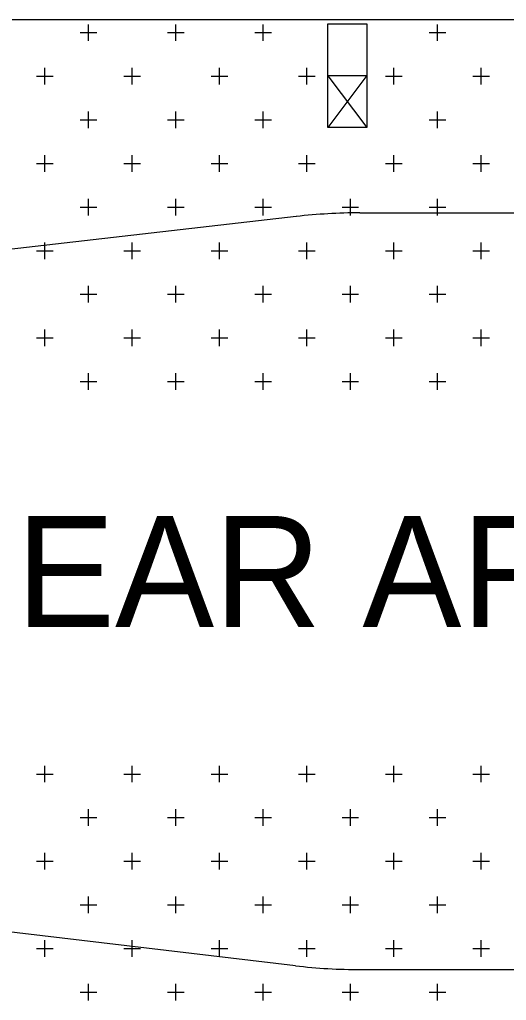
# Model space of a CAD drawing. Extents: x 1312564.2 to 1312581.5, y 1207298.4 to 1207352.6.
# Drawn here: x 1312579.325 to 1312579.675, y 1207304.999 to 1207305.704 of the extents above; entities that cross this region are included whole.
import ezdxf

# ---------------------------------------------------------------- set-up
doc = ezdxf.new("R2010")
doc.units = 0
for name, color, linetype in [('Level 10', 7, 'Continuous'), ('Level 2', 7, 'Continuous'), ('Level 20', 7, 'Continuous'), ('Level 21', 7, 'Continuous'), ('Level 8', 7, 'Continuous')]:
    doc.layers.add(name, color=color, linetype=linetype)

msp = doc.modelspace()

# ---------------------------------------------------------------- linework, layer by layer
at = {"layer": 'Level 10'}
msp.add_line((1312578.52059, 1207305.70377), (1312580.94163, 1207305.70377), dxfattribs=at)
at = {"layer": 'Level 2'}
for p, q in [((1312579.56952, 1207305.56482), (1312581.15435, 1207305.56482)), ((1312579.52396, 1207305.5622), (1312579.22363, 1207305.52766)), ((1312579.52334, 1207305.02349), (1312579.24696, 1207305.05617)), ((1312579.57015, 1207305.02073), (1312581.15435, 1207305.02073))]:
    msp.add_line(p, q, dxfattribs=at)
for centre, start, end in [((1312579.56952, 1207305.16617), 90, 96.56204), ((1312579.57015, 1207305.41937), 263.25682, 270)]:
    msp.add_arc(centre, 0.39864, start, end, dxfattribs=at)
at = {"layer": 'Level 21'}
for p, q in [((1312579.37463, 1207305.68841), (1312579.37463, 1207305.70037)), ((1312579.43735, 1207305.68841), (1312579.43735, 1207305.70037)), ((1312579.50006, 1207305.68841), (1312579.50006, 1207305.70037)), ((1312579.62549, 1207305.68841), (1312579.62549, 1207305.70037)), ((1312579.36866, 1207305.69439), (1312579.38061, 1207305.69439)), ((1312579.43137, 1207305.69439), (1312579.44333, 1207305.69439)), ((1312579.49408, 1207305.69439), (1312579.50604, 1207305.69439)), ((1312579.61951, 1207305.69439), (1312579.63147, 1207305.69439)), ((1312579.34328, 1207305.65705), (1312579.34328, 1207305.66901)), ((1312579.40599, 1207305.65705), (1312579.40599, 1207305.66901)), ((1312579.4687, 1207305.65705), (1312579.4687, 1207305.66901)), ((1312579.53142, 1207305.65705), (1312579.53142, 1207305.66901)), ((1312579.59413, 1207305.65705), (1312579.59413, 1207305.66901)), ((1312579.65685, 1207305.65705), (1312579.65685, 1207305.66901)), ((1312579.3373, 1207305.66303), (1312579.34926, 1207305.66303)), ((1312579.40001, 1207305.66303), (1312579.41197, 1207305.66303)), ((1312579.46273, 1207305.66303), (1312579.47468, 1207305.66303)), ((1312579.52544, 1207305.66303), (1312579.53142, 1207305.66303)), ((1312579.53142, 1207305.66303), (1312579.5374, 1207305.66303)), ((1312579.58815, 1207305.66303), (1312579.60011, 1207305.66303)), ((1312579.65087, 1207305.66303), (1312579.66282, 1207305.66303)), ((1312579.37463, 1207305.6257), (1312579.37463, 1207305.63766)), ((1312579.43735, 1207305.6257), (1312579.43735, 1207305.63766)), ((1312579.50006, 1207305.6257), (1312579.50006, 1207305.63766)), ((1312579.62549, 1207305.6257), (1312579.62549, 1207305.63766)), ((1312579.36866, 1207305.63168), (1312579.38061, 1207305.63168)), ((1312579.43137, 1207305.63168), (1312579.44333, 1207305.63168)), ((1312579.49408, 1207305.63168), (1312579.50604, 1207305.63168)), ((1312579.61951, 1207305.63168), (1312579.63147, 1207305.63168)), ((1312579.34328, 1207305.60032), (1312579.34328, 1207305.6063)), ((1312579.40599, 1207305.60032), (1312579.40599, 1207305.6063)), ((1312579.4687, 1207305.60032), (1312579.4687, 1207305.6063)), ((1312579.53142, 1207305.60032), (1312579.53142, 1207305.6063)), ((1312579.59413, 1207305.60032), (1312579.59413, 1207305.6063)), ((1312579.65685, 1207305.60032), (1312579.65685, 1207305.6063)), ((1312579.3373, 1207305.60032), (1312579.34926, 1207305.60032)), ((1312579.34328, 1207305.59434), (1312579.34328, 1207305.60032)), ((1312579.40001, 1207305.60032), (1312579.41197, 1207305.60032)), ((1312579.40599, 1207305.59434), (1312579.40599, 1207305.60032)), ((1312579.46273, 1207305.60032), (1312579.47468, 1207305.60032)), ((1312579.4687, 1207305.59434), (1312579.4687, 1207305.60032)), ((1312579.52544, 1207305.60032), (1312579.53142, 1207305.60032)), ((1312579.53142, 1207305.59434), (1312579.53142, 1207305.60032)), ((1312579.53142, 1207305.60032), (1312579.5374, 1207305.60032)), ((1312579.58815, 1207305.60032), (1312579.60011, 1207305.60032)), ((1312579.59413, 1207305.59434), (1312579.59413, 1207305.60032)), ((1312579.65087, 1207305.60032), (1312579.66282, 1207305.60032)), ((1312579.65685, 1207305.59434), (1312579.65685, 1207305.60032)), ((1312579.37463, 1207305.56298), (1312579.37463, 1207305.57494)), ((1312579.43735, 1207305.56298), (1312579.43735, 1207305.57494)), ((1312579.50006, 1207305.56298), (1312579.50006, 1207305.57494)), ((1312579.56278, 1207305.56298), (1312579.56278, 1207305.57494)), ((1312579.62549, 1207305.56298), (1312579.62549, 1207305.57494)), ((1312579.36866, 1207305.56896), (1312579.38061, 1207305.56896)), ((1312579.43137, 1207305.56896), (1312579.44333, 1207305.56896)), ((1312579.49408, 1207305.56896), (1312579.50604, 1207305.56896)), ((1312579.5568, 1207305.56896), (1312579.56875, 1207305.56896)), ((1312579.61951, 1207305.56896), (1312579.63147, 1207305.56896)), ((1312579.34328, 1207305.53163), (1312579.34328, 1207305.54359)), ((1312579.40599, 1207305.53163), (1312579.40599, 1207305.54359)), ((1312579.4687, 1207305.53163), (1312579.4687, 1207305.54359)), ((1312579.53142, 1207305.53163), (1312579.53142, 1207305.54359)), ((1312579.59413, 1207305.53163), (1312579.59413, 1207305.54359)), ((1312579.65685, 1207305.53163), (1312579.65685, 1207305.54359)), ((1312579.3373, 1207305.53761), (1312579.34926, 1207305.53761)), ((1312579.40001, 1207305.53761), (1312579.41197, 1207305.53761)), ((1312579.46273, 1207305.53761), (1312579.47468, 1207305.53761)), ((1312579.52544, 1207305.53761), (1312579.53142, 1207305.53761)), ((1312579.53142, 1207305.53761), (1312579.5374, 1207305.53761)), ((1312579.58815, 1207305.53761), (1312579.60011, 1207305.53761)), ((1312579.65087, 1207305.53761), (1312579.66282, 1207305.53761)), ((1312579.36866, 1207305.50625), (1312579.38061, 1207305.50625)), ((1312579.37463, 1207305.50027), (1312579.37463, 1207305.51223)), ((1312579.43137, 1207305.50625), (1312579.44333, 1207305.50625)), ((1312579.43735, 1207305.50027), (1312579.43735, 1207305.51223)), ((1312579.49408, 1207305.50625), (1312579.50604, 1207305.50625)), ((1312579.50006, 1207305.50027), (1312579.50006, 1207305.51223)), ((1312579.5568, 1207305.50625), (1312579.56875, 1207305.50625)), ((1312579.56278, 1207305.50027), (1312579.56278, 1207305.51223)), ((1312579.61951, 1207305.50625), (1312579.63147, 1207305.50625)), ((1312579.62549, 1207305.50027), (1312579.62549, 1207305.51223)), ((1312579.34328, 1207305.46891), (1312579.34328, 1207305.48087)), ((1312579.40599, 1207305.46891), (1312579.40599, 1207305.48087)), ((1312579.4687, 1207305.46891), (1312579.4687, 1207305.48087)), ((1312579.53142, 1207305.46891), (1312579.53142, 1207305.48087)), ((1312579.59413, 1207305.46891), (1312579.59413, 1207305.48087)), ((1312579.65685, 1207305.46891), (1312579.65685, 1207305.48087)), ((1312579.3373, 1207305.47489), (1312579.34926, 1207305.47489)), ((1312579.40001, 1207305.47489), (1312579.41197, 1207305.47489)), ((1312579.46273, 1207305.47489), (1312579.47468, 1207305.47489)), ((1312579.52544, 1207305.47489), (1312579.53142, 1207305.47489)), ((1312579.53142, 1207305.47489), (1312579.5374, 1207305.47489)), ((1312579.58815, 1207305.47489), (1312579.60011, 1207305.47489)), ((1312579.65087, 1207305.47489), (1312579.66282, 1207305.47489)), ((1312579.36866, 1207305.44354), (1312579.38061, 1207305.44354)), ((1312579.37463, 1207305.43756), (1312579.37463, 1207305.44952)), ((1312579.43137, 1207305.44354), (1312579.44333, 1207305.44354)), ((1312579.43735, 1207305.43756), (1312579.43735, 1207305.44952)), ((1312579.49408, 1207305.44354), (1312579.50604, 1207305.44354)), ((1312579.50006, 1207305.43756), (1312579.50006, 1207305.44952)), ((1312579.5568, 1207305.44354), (1312579.56875, 1207305.44354)), ((1312579.56278, 1207305.43756), (1312579.56278, 1207305.44952)), ((1312579.61951, 1207305.44354), (1312579.63147, 1207305.44354)), ((1312579.62549, 1207305.43756), (1312579.62549, 1207305.44952)), ((1312579.3373, 1207305.16133), (1312579.34926, 1207305.16133)), ((1312579.34328, 1207305.15535), (1312579.34328, 1207305.16731)), ((1312579.40001, 1207305.16133), (1312579.41197, 1207305.16133)), ((1312579.40599, 1207305.15535), (1312579.40599, 1207305.16731)), ((1312579.46273, 1207305.16133), (1312579.47468, 1207305.16133)), ((1312579.4687, 1207305.15535), (1312579.4687, 1207305.16731)), ((1312579.52544, 1207305.16133), (1312579.53142, 1207305.16133)), ((1312579.53142, 1207305.15535), (1312579.53142, 1207305.16731)), ((1312579.53142, 1207305.16133), (1312579.5374, 1207305.16133)), ((1312579.58815, 1207305.16133), (1312579.60011, 1207305.16133)), ((1312579.59413, 1207305.15535), (1312579.59413, 1207305.16731)), ((1312579.65087, 1207305.16133), (1312579.66282, 1207305.16133)), ((1312579.65685, 1207305.15535), (1312579.65685, 1207305.16731)), ((1312579.37463, 1207305.12399), (1312579.37463, 1207305.13595)), ((1312579.43735, 1207305.12399), (1312579.43735, 1207305.13595)), ((1312579.50006, 1207305.12399), (1312579.50006, 1207305.13595)), ((1312579.56278, 1207305.12399), (1312579.56278, 1207305.13595)), ((1312579.62549, 1207305.12399), (1312579.62549, 1207305.13595)), ((1312579.36866, 1207305.12997), (1312579.38061, 1207305.12997)), ((1312579.43137, 1207305.12997), (1312579.44333, 1207305.12997)), ((1312579.49408, 1207305.12997), (1312579.50604, 1207305.12997)), ((1312579.5568, 1207305.12997), (1312579.56875, 1207305.12997)), ((1312579.61951, 1207305.12997), (1312579.63147, 1207305.12997)), ((1312579.34328, 1207305.09263), (1312579.34328, 1207305.10459)), ((1312579.40599, 1207305.09263), (1312579.40599, 1207305.10459)), ((1312579.4687, 1207305.09263), (1312579.4687, 1207305.10459)), ((1312579.53142, 1207305.09263), (1312579.53142, 1207305.10459)), ((1312579.59413, 1207305.09263), (1312579.59413, 1207305.10459)), ((1312579.65685, 1207305.09263), (1312579.65685, 1207305.10459)), ((1312579.3373, 1207305.09861), (1312579.34926, 1207305.09861)), ((1312579.40001, 1207305.09861), (1312579.41197, 1207305.09861)), ((1312579.46273, 1207305.09861), (1312579.47468, 1207305.09861)), ((1312579.52544, 1207305.09861), (1312579.53142, 1207305.09861)), ((1312579.53142, 1207305.09861), (1312579.5374, 1207305.09861)), ((1312579.58815, 1207305.09861), (1312579.60011, 1207305.09861)), ((1312579.65087, 1207305.09861), (1312579.66282, 1207305.09861)), ((1312579.37463, 1207305.06128), (1312579.37463, 1207305.07324)), ((1312579.43735, 1207305.06128), (1312579.43735, 1207305.07324)), ((1312579.50006, 1207305.06128), (1312579.50006, 1207305.07324)), ((1312579.56278, 1207305.06128), (1312579.56278, 1207305.07324)), ((1312579.62549, 1207305.06128), (1312579.62549, 1207305.07324)), ((1312579.36866, 1207305.06726), (1312579.38061, 1207305.06726)), ((1312579.43137, 1207305.06726), (1312579.44333, 1207305.06726)), ((1312579.49408, 1207305.06726), (1312579.50604, 1207305.06726)), ((1312579.5568, 1207305.06726), (1312579.56875, 1207305.06726)), ((1312579.61951, 1207305.06726), (1312579.63147, 1207305.06726)), ((1312579.34328, 1207305.02992), (1312579.34328, 1207305.04188)), ((1312579.40599, 1207305.02992), (1312579.40599, 1207305.04188)), ((1312579.4687, 1207305.02992), (1312579.4687, 1207305.04188)), ((1312579.53142, 1207305.02992), (1312579.53142, 1207305.04188)), ((1312579.59413, 1207305.02992), (1312579.59413, 1207305.04188)), ((1312579.65685, 1207305.02992), (1312579.65685, 1207305.04188)), ((1312579.3373, 1207305.0359), (1312579.34926, 1207305.0359)), ((1312579.40001, 1207305.0359), (1312579.41197, 1207305.0359)), ((1312579.46273, 1207305.0359), (1312579.47468, 1207305.0359)), ((1312579.52544, 1207305.0359), (1312579.53142, 1207305.0359)), ((1312579.53142, 1207305.0359), (1312579.5374, 1207305.0359)), ((1312579.58815, 1207305.0359), (1312579.60011, 1207305.0359)), ((1312579.65087, 1207305.0359), (1312579.66282, 1207305.0359)), ((1312579.37463, 1207304.99856), (1312579.37463, 1207305.01052)), ((1312579.43735, 1207304.99856), (1312579.43735, 1207305.01052)), ((1312579.50006, 1207304.99856), (1312579.50006, 1207305.01052)), ((1312579.56278, 1207304.99856), (1312579.56278, 1207305.01052)), ((1312579.62549, 1207304.99856), (1312579.62549, 1207305.01052)), ((1312579.36866, 1207305.00454), (1312579.38061, 1207305.00454)), ((1312579.43137, 1207305.00454), (1312579.44333, 1207305.00454)), ((1312579.49408, 1207305.00454), (1312579.50604, 1207305.00454)), ((1312579.5568, 1207305.00454), (1312579.56875, 1207305.00454)), ((1312579.61951, 1207305.00454), (1312579.63147, 1207305.00454))]:
    msp.add_line(p, q, dxfattribs=at)
at = {"layer": 'Level 8'}
for p, q in [((1312579.57468, 1207305.66352), (1312579.54666, 1207305.62615)), ((1312579.54666, 1207305.66328), (1312579.57468, 1207305.62615))]:
    msp.add_line(p, q, dxfattribs=at)
for points in [[(1312579.54666, 1207305.70065), (1312579.57468, 1207305.70065), (1312579.57468, 1207305.66328), (1312579.54666, 1207305.66328)], [(1312579.54666, 1207305.66352), (1312579.57468, 1207305.66352), (1312579.57468, 1207305.62615), (1312579.54666, 1207305.62615)]]:
    msp.add_lwpolyline(points, close=True, dxfattribs=at)

# ---------------------------------------------------------------- texts
at = {"layer": 'Level 20'}
msp.add_text('CLEAR AREA', height=0.079729, dxfattribs=at).set_placement((1312579.18636, 1207305.2671))

doc.saveas('drawing.dxf')
